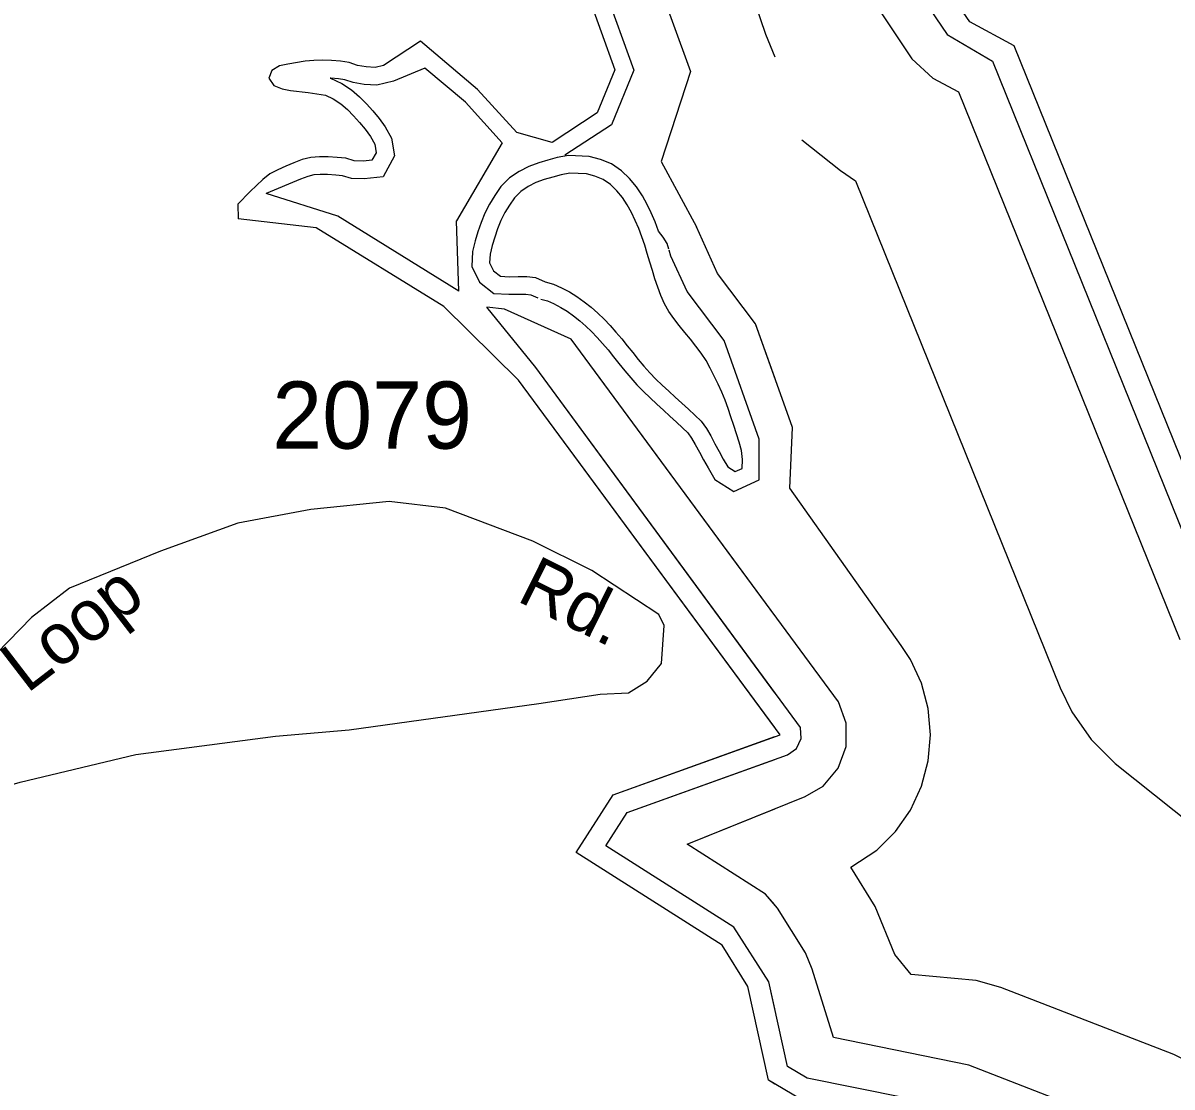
# Model space of a CAD drawing. Extents: x 1364363 to 1407445, y 538563 to 573342.
# Drawn here: x 1397619 to 1399758, y 552455 to 554435 of the extents above; entities that cross this region are included whole.
import ezdxf

# ---------------------------------------------------------------- set-up
doc = ezdxf.new("R2010")
doc.units = 0
for name, color, linetype in [('Exist Boundary Political CountyLine', 7, 'Continuous'), ('Exist Hydrographic Bay Label', 7, 'Continuous'), ('Exist Hydrographic Buffer Line', 7, 'Continuous'), ('Exist Hydrographic Creek Double Shore', 7, 'Continuous'), ('Exist Hydrographic Island Shore', 7, 'Continuous'), ('Exist Road Secondary Type 51 Attributed', 7, 'Continuous'), ('Exist Road Secondary Type 51 Label', 7, 'Continuous'), ('Exist Road Secondary Type 51 Number Label', 7, 'Continuous')]:
    doc.layers.add(name, color=color, linetype=linetype)

msp = doc.modelspace()

# ---------------------------------------------------------------- linework, layer by layer
at = {"layer": 'Exist Boundary Political CountyLine'}
msp.add_lwpolyline([(1399018.9, 560380.4), (1398953.9, 560208.6), (1398640.8, 559221.5), (1398586.6, 558809.5), (1398586.5, 558515.3), (1398600.3, 558218.9), (1398661.9, 557709.2), (1398674.4, 557256.8), (1398690.2, 556762.2), (1398715.8, 556263.5), (1398756.1, 555700.4), (1398765.1, 555360), (1398791.9, 555113.4), (1398836.2, 554926.4), (1398903.5, 554702.9), (1399001.5, 554414.6), (1399018.9, 554371.9)], dxfattribs=at)
at = {"layer": 'Exist Hydrographic Bay Label'}
msp.add_lwpolyline([(1399892.8, 553333.8), (1399464.7, 554392.8), (1399381.8, 554437.1), (1399260.7, 554613.5), (1399173.7, 554831.9), (1399129.7, 555141.3), (1399141.7, 555702.4), (1399237.7, 555949.9)], dxfattribs=at)
at = {"layer": 'Exist Hydrographic Buffer Line'}
for points in [[(1399132.1, 556020.5), (1399020.9, 555745.2), (1399012.8, 555704.4), (1399000.9, 555143.3), (1399018.3, 555008.7), (1399046, 554814.4), (1399140.3, 554568.6), (1399273.9, 554368.6), (1399312.8, 554332.6), (1399360.8, 554306.9), (1399772.6, 553288.3)], [(1398430.5, 555998.6), (1398429.1, 555826), (1398443, 555773.5), (1398454.3, 555639), (1398461.4, 555546.7), (1398494.7, 555413.4), (1398490.7, 555291.5), (1398469.8, 555218.3), (1398486, 555130.7), (1398515, 555061.8), (1398544.4, 554927), (1398642.4, 554676.5), (1398700.9, 554500.8), (1398756.3, 554347.3), (1398714.8, 554245.8), (1398628, 554189.2)], [(1398430.5, 555998.6), (1398429.1, 555826), (1398443, 555773.5), (1398454.3, 555639), (1398461.4, 555546.7), (1398494.7, 555413.4), (1398490.7, 555291.5), (1398469.8, 555218.3), (1398486, 555130.7), (1398515, 555061.8), (1398544.4, 554927), (1398642.4, 554676.5), (1398700.9, 554500.8), (1398756.3, 554347.3), (1398714.8, 554245.8), (1398628, 554189.2)], [(1398526, 555974.7), (1398528.3, 555835.9), (1398540.4, 555790.4), (1398552.4, 555646.9), (1398558.9, 555562.5), (1398593.5, 555423.9), (1398588.7, 555276.2), (1398570.8, 555213.5), (1398580.9, 555159.1), (1398609.3, 555091.6), (1398638.9, 554955.6), (1398735, 554710), (1398793.9, 554533), (1398861.7, 554345.1), (1398807.5, 554177.3), (1398873, 554055.9)], [(1398526, 555974.7), (1398528.3, 555835.9), (1398540.4, 555790.4), (1398552.4, 555646.9), (1398558.9, 555562.5), (1398593.5, 555423.9), (1398588.7, 555276.2), (1398570.8, 555213.5), (1398580.9, 555159.1), (1398609.3, 555091.6), (1398638.9, 554955.6), (1398735, 554710), (1398793.9, 554533), (1398861.7, 554345.1), (1398807.5, 554177.3), (1398873, 554055.9)], [(1399196.6, 555973.1), (1399095.5, 555716.3), (1399080.8, 555141.7), (1399097.5, 555020), (1399125.2, 554825.7), (1399214.6, 554598.2), (1399339.8, 554413.9), (1399424.1, 554363.8), (1399846.7, 553318.3), (1400104.9, 553106.6), (1400143.4, 553100.4), (1400198.9, 553147), (1400280.1, 553367.5), (1400335.7, 553455.2), (1400431.8, 553469.7), (1400464.1, 553437.4), (1400469.2, 553375.2), (1400375.1, 553112.9), (1400376.8, 552898.2), (1400396.7, 552864.4), (1400555, 552773.1), (1400617.3, 552693.6), (1400742.5, 552014.6)], [(1398367.3, 554351.3), (1398309.2, 554326.6), (1398277.8, 554319.5), (1398254.7, 554320.7), (1398233.9, 554324.2), (1398218.3, 554329.5), (1398206.4, 554331.5), (1398192.3, 554332.5), (1398191.2, 554332.5), (1398191.8, 554332.4), (1398212.9, 554322.6), (1398230.6, 554311), (1398245.7, 554298), (1398258.6, 554284.8), (1398270.5, 554271.6), (1398282.1, 554257.7), (1398293.7, 554241.9), (1398305.5, 554220.8), (1398310.8, 554187.7), (1398289.7, 554149), (1398254.5, 554145), (1398230.6, 554146), (1398214.3, 554150.9), (1398201.7, 554152), (1398186.3, 554153.1), (1398172.4, 554153.3), (1398160.5, 554152.4), (1398149.3, 554149.6), (1398136, 554144.4), (1398072.2, 554118.1)], [(1398367.3, 554351.3), (1398309.2, 554326.6), (1398277.8, 554319.5), (1398254.7, 554320.7), (1398233.9, 554324.2), (1398218.3, 554329.5), (1398206.4, 554331.5), (1398192.3, 554332.5), (1398191.2, 554332.5), (1398191.8, 554332.4), (1398212.9, 554322.6), (1398230.6, 554311), (1398245.7, 554298), (1398258.6, 554284.8), (1398270.5, 554271.6), (1398282.1, 554257.7), (1398293.7, 554241.9), (1398305.5, 554220.8), (1398310.8, 554187.7), (1398289.7, 554149), (1398254.5, 554145), (1398230.6, 554146), (1398214.3, 554150.9), (1398201.7, 554152), (1398186.3, 554153.1), (1398172.4, 554153.3), (1398160.5, 554152.4), (1398149.3, 554149.6), (1398136, 554144.4), (1398072.2, 554118.1)], [(1398511.5, 554212.2), (1398442.8, 554287.8), (1398367.3, 554351.3)], [(1398511.5, 554212.2), (1398442.8, 554287.8), (1398367.3, 554351.3)], [(1398511.5, 554212.2), (1398426.1, 554066.8)], [(1398511.5, 554212.2), (1398426.1, 554066.8)], [(1399069.1, 554217.8), (1399141.4, 554160.7), (1399168.8, 554141.6), (1399550.1, 553198.3), (1399572, 553153.3), (1399608, 553101.9), (1399652.4, 553057.5), (1399905.8, 552856), (1399949.7, 552826.2), (1400006.6, 552799.7), (1400067.2, 552783.4), (1400105, 552719.1), (1400140.9, 552667.7), (1400185.3, 552623.3), (1400236.7, 552587.3), (1400320.4, 552539.1), (1400427.8, 551956.5)], [(1398821.5, 554014.5), (1398818.3, 554024.8), (1398811, 554036.5), (1398802.5, 554048), (1398796.3, 554064.9), (1398788.9, 554081.6), (1398781, 554097.3), (1398772.5, 554113.6), (1398761.4, 554130.3), (1398748.5, 554145.6), (1398733.4, 554159.9), (1398714.8, 554172.9), (1398694.5, 554181), (1398673.3, 554186.9), (1398634.9, 554188.8), (1398614, 554184.6), (1398596.6, 554180.1), (1398579.3, 554175), (1398561, 554168.4), (1398542.8, 554159), (1398524.7, 554146.9), (1398508.9, 554130.7), (1398497.5, 554114.2), (1398487.8, 554098.3), (1398479, 554081.2), (1398472.1, 554063.8), (1398466.3, 554046.8), (1398461.2, 554029.8), (1398456.2, 554010.2), (1398454.6, 553981.8), (1398469.2, 553952.9), (1398495.8, 553932), (1398523.5, 553930.3), (1398541, 553930.5), (1398555.6, 553930.4), (1398564.8, 553929.5), (1398577.9, 553923.5)], [(1398821.5, 554014.5), (1398818.3, 554024.8), (1398811, 554036.5), (1398802.5, 554048), (1398796.3, 554064.9), (1398788.9, 554081.6), (1398781, 554097.3), (1398772.5, 554113.6), (1398761.4, 554130.3), (1398748.5, 554145.6), (1398733.4, 554159.9), (1398714.8, 554172.9), (1398694.5, 554181), (1398673.3, 554186.9), (1398634.9, 554188.8), (1398614, 554184.6), (1398596.6, 554180.1), (1398579.3, 554175), (1398561, 554168.4), (1398542.8, 554159), (1398524.7, 554146.9), (1398508.9, 554130.7), (1398497.5, 554114.2), (1398487.8, 554098.3), (1398479, 554081.2), (1398472.1, 554063.8), (1398466.3, 554046.8), (1398461.2, 554029.8), (1398456.2, 554010.2), (1398454.6, 553981.8), (1398469.2, 553952.9), (1398495.8, 553932), (1398523.5, 553930.3), (1398541, 553930.5), (1398555.6, 553930.4), (1398564.8, 553929.5), (1398577.9, 553923.5)], [(1398430.9, 553936.3), (1398205.2, 554076), (1398072.2, 554118.1)], [(1398430.9, 553936.3), (1398205.2, 554076), (1398072.2, 554118.1)], [(1398430.9, 553936.3), (1398426.1, 554066.8)], [(1398430.9, 553936.3), (1398426.1, 554066.8)], [(1399018.9, 553774.8), (1398983.2, 553875.6), (1398912.2, 553969.2), (1398873, 554055.9)], [(1399047.1, 553569.4), (1399051.6, 553682.5), (1398983.2, 553875.6), (1398912.2, 553969.2), (1398873, 554055.9)], [(1398825.6, 554001.4), (1398822.1, 554012.6)], [(1398825.6, 554001.4), (1398822.1, 554012.6)], [(1398989.8, 553660.6), (1398924.8, 553844.1), (1398855.4, 553935.4), (1398825.6, 554001.4)], [(1398989.8, 553660.6), (1398924.8, 553844.1), (1398855.4, 553935.4), (1398825.6, 554001.4)], [(1399018.9, 553189.1), (1398573.9, 553794.3), (1398483, 553906.2)], [(1399018.9, 553332.6), (1398639.7, 553847), (1398515.8, 553902.5), (1398483, 553906.2)], [(1399353.3, 552416.5), (1399079.2, 552471.8), (1399042.2, 552493.5), (1399007.9, 552651.1), (1398942.3, 552752.9), (1398704.2, 552904.1), (1398744, 552965.9), (1399042.3, 553073.2), (1399059.4, 553085.1), (1399068.2, 553103.9), (1399066.4, 553124.5), (1398573.9, 553794.3), (1398483, 553906.2)], [(1399722.9, 552362.6), (1399380.2, 552496.3), (1399128, 552547.8), (1399088.5, 552674.6), (1399076, 552705.3), (1399024.1, 552788.1), (1399001.3, 552814.3), (1398855.7, 552907.4), (1399075.2, 552995.7), (1399109, 553015.1), (1399136.9, 553048.4), (1399151.7, 553089.2), (1399151.7, 553132.5), (1399137.4, 553172), (1398639.7, 553847), (1398515.8, 553902.5), (1398483, 553906.2)], [(1398583.5, 553921.5), (1398595.7, 553918.4), (1398607.1, 553912.9), (1398620.4, 553906), (1398632.4, 553898.7), (1398644, 553890.4), (1398655.7, 553881.1), (1398666.9, 553871.3), (1398677.8, 553860.9), (1398688.3, 553850), (1398698.4, 553838.7), (1398708.4, 553826.7), (1398718.4, 553814.2), (1398728.7, 553801.3), (1398739.4, 553788.1), (1398750.6, 553774.9), (1398762.3, 553761.9), (1398774.4, 553749.4), (1398786.8, 553737.4), (1398799.2, 553725.9), (1398811.5, 553714.6), (1398823.7, 553703.5), (1398835.7, 553692.7), (1398847.2, 553681.9), (1398856.8, 553672.6), (1398863.9, 553662.9), (1398870.9, 553650.6), (1398878.6, 553636.7), (1398886.2, 553622.2), (1398894.5, 553607.2), (1398907, 553585.7), (1398942.6, 553563.5), (1398989.8, 553585), (1398989.8, 553660.6)], [(1398583.5, 553921.5), (1398595.7, 553918.4), (1398607.1, 553912.9), (1398620.4, 553906), (1398632.4, 553898.7), (1398644, 553890.4), (1398655.7, 553881.1), (1398666.9, 553871.3), (1398677.8, 553860.9), (1398688.3, 553850), (1398698.4, 553838.7), (1398708.4, 553826.7), (1398718.4, 553814.2), (1398728.7, 553801.3), (1398739.4, 553788.1), (1398750.6, 553774.9), (1398762.3, 553761.9), (1398774.4, 553749.4), (1398786.8, 553737.4), (1398799.2, 553725.9), (1398811.5, 553714.6), (1398823.7, 553703.5), (1398835.7, 553692.7), (1398847.2, 553681.9), (1398856.8, 553672.6), (1398863.9, 553662.9), (1398870.9, 553650.6), (1398878.6, 553636.7), (1398886.2, 553622.2), (1398894.5, 553607.2), (1398907, 553585.7), (1398942.6, 553563.5), (1398989.8, 553585), (1398989.8, 553660.6)], [(1399861.1, 552450.1), (1399840.7, 552469.1), (1399800.8, 552497), (1399761.9, 552515.7), (1399439.9, 552640.3), (1399393.6, 552653.7), (1399272.6, 552664.8), (1399242.4, 552702.2), (1399205.9, 552791.5), (1399160.3, 552864.3), (1399208.8, 552896.3), (1399243.3, 552930.8), (1399271.3, 552970.8), (1399291.9, 553015.1), (1399304.5, 553062.2), (1399308.7, 553110.8), (1399304.5, 553159.5), (1399291.9, 553206.6), (1399271.3, 553250.8), (1399254, 553277.2), (1399047.1, 553569.4)], [(1399018.9, 552600.6), (1399007.9, 552651.1), (1398942.3, 552752.9), (1398704.2, 552904.1), (1398744, 552965.9), (1399018.9, 553064.8)], [(1399018.9, 552794.1), (1399001.3, 552814.3), (1398855.7, 552907.4), (1399018.9, 552973.1)]]:
    msp.add_lwpolyline(points, dxfattribs=at)
at = {"layer": 'Exist Hydrographic Creek Double Shore'}
for points in [[(1398399.6, 555881.2), (1398396, 555822.7), (1398410.6, 555767.9), (1398421.6, 555636.4), (1398428.9, 555541.4), (1398461.7, 555409.9), (1398458.1, 555296.6), (1398436.2, 555219.9), (1398454.4, 555121.3), (1398483.6, 555051.9), (1398512.9, 554917.5), (1398611.5, 554665.4), (1398669.9, 554490), (1398721.2, 554348.1), (1398688.3, 554267.7), (1398604.3, 554212.9), (1398538.6, 554231.2), (1398465.6, 554311.5), (1398359, 554401.1)], [(1398399.6, 555881.2), (1398396, 555822.7), (1398410.6, 555767.9), (1398421.6, 555636.4), (1398428.9, 555541.4), (1398461.7, 555409.9), (1398458.1, 555296.6), (1398436.2, 555219.9), (1398454.4, 555121.3), (1398483.6, 555051.9), (1398512.9, 554917.5), (1398611.5, 554665.4), (1398669.9, 554490), (1398721.2, 554348.1), (1398688.3, 554267.7), (1398604.3, 554212.9), (1398538.6, 554231.2), (1398465.6, 554311.5), (1398359, 554401.1)], [(1398359, 554401.1), (1398290.6, 554356.1), (1398275, 554352.5), (1398258.3, 554353.3), (1398242, 554356.1), (1398226.4, 554361.4), (1398210.3, 554364.1), (1398193.9, 554365.2), (1398177.4, 554365.7), (1398161, 554365.5), (1398144.8, 554363.9), (1398112.5, 554358.5), (1398096.9, 554355.1), (1398082.6, 554346.6), (1398077.2, 554332.6), (1398086.2, 554318.7), (1398101.5, 554312.5), (1398117.6, 554309.8), (1398149.9, 554305.8), (1398182.2, 554300.7), (1398196.9, 554293.8), (1398210.8, 554284.7), (1398223.2, 554274), (1398234.7, 554262.3), (1398245.7, 554250), (1398256.3, 554237.5), (1398266, 554224.2), (1398274, 554209.9), (1398276.6, 554193.6), (1398269, 554179.7), (1398253.2, 554177.9), (1398236.1, 554178.6), (1398220.6, 554183.3), (1398204.3, 554184.7), (1398187.7, 554185.9), (1398171.3, 554186.2), (1398155.1, 554184.8), (1398139.3, 554180.9), (1398123.8, 554174.9), (1398108.6, 554168.6), (1398093.5, 554162.1), (1398079, 554154.2), (1398066, 554144.2), (1398054.2, 554133), (1398042.5, 554121.4), (1398019.3, 554097.9), (1398020, 554070.7)], [(1398359, 554401.1), (1398290.6, 554356.1), (1398275, 554352.5), (1398258.3, 554353.3), (1398242, 554356.1), (1398226.4, 554361.4), (1398210.3, 554364.1), (1398193.9, 554365.2), (1398177.4, 554365.7), (1398161, 554365.5), (1398144.8, 554363.9), (1398112.5, 554358.5), (1398096.9, 554355.1), (1398082.6, 554346.6), (1398077.2, 554332.6), (1398086.2, 554318.7), (1398101.5, 554312.5), (1398117.6, 554309.8), (1398149.9, 554305.8), (1398182.2, 554300.7), (1398196.9, 554293.8), (1398210.8, 554284.7), (1398223.2, 554274), (1398234.7, 554262.3), (1398245.7, 554250), (1398256.3, 554237.5), (1398266, 554224.2), (1398274, 554209.9), (1398276.6, 554193.6), (1398269, 554179.7), (1398253.2, 554177.9), (1398236.1, 554178.6), (1398220.6, 554183.3), (1398204.3, 554184.7), (1398187.7, 554185.9), (1398171.3, 554186.2), (1398155.1, 554184.8), (1398139.3, 554180.9), (1398123.8, 554174.9), (1398108.6, 554168.6), (1398093.5, 554162.1), (1398079, 554154.2), (1398066, 554144.2), (1398054.2, 554133), (1398042.5, 554121.4), (1398019.3, 554097.9), (1398020, 554070.7)], [(1399018.9, 553124.1), (1398541.7, 553770.5), (1398402.8, 553907.9), (1398164.8, 554053.9), (1398020, 554070.7)], [(1399028.7, 553110.8), (1398541.7, 553770.5), (1398402.8, 553907.9), (1398164.8, 554053.9), (1398020, 554070.7)], [(1399806.8, 552041.5), (1399758.8, 552154.1), (1399660.8, 552254.5), (1399338.8, 552379.1), (1399064.8, 552433.9), (1399006.8, 552467.9), (1398968.8, 552642.6), (1398920.8, 552719.2), (1398648.8, 552892), (1398717.8, 552998.9), (1399028.7, 553110.8)], [(1399018.9, 552460.8), (1399006.8, 552467.9), (1398968.8, 552642.6), (1398920.8, 552719.2), (1398648.8, 552892), (1398717.8, 552998.9), (1399018.9, 553107.3)]]:
    msp.add_lwpolyline(points, dxfattribs=at)
at = {"layer": 'Exist Hydrographic Island Shore'}
msp.add_lwpolyline([(1398591.6, 553953.3), (1398606.9, 553949.4), (1398621.8, 553942.3), (1398636.5, 553934.6), (1398650.5, 553926.1), (1398663.7, 553916.6), (1398676.7, 553906.4), (1398689.1, 553895.5), (1398701, 553884.1), (1398712.3, 553872.3), (1398723.2, 553860.1), (1398733.8, 553847.5), (1398744, 553834.7), (1398754.3, 553821.8), (1398764.6, 553809.1), (1398775.3, 553796.5), (1398786.3, 553784.3), (1398797.6, 553772.6), (1398809.4, 553761.1), (1398821.4, 553750), (1398833.5, 553738.9), (1398845.7, 553727.9), (1398857.9, 553716.9), (1398869.9, 553705.6), (1398881.6, 553694.1), (1398891.4, 553680.9), (1398899.6, 553666.7), (1398907.5, 553652.3), (1398915.1, 553637.8), (1398923, 553623.3), (1398931.2, 553609.2), (1398945, 553600.6), (1398957.9, 553606.5), (1398958.6, 553623), (1398957, 553639.4), (1398952.3, 553655.2), (1398947.3, 553670.9), (1398942.4, 553686.5), (1398937.3, 553702.1), (1398932, 553717.7), (1398926.3, 553733.1), (1398920.2, 553748.3), (1398913.4, 553763.2), (1398906.2, 553778), (1398898.7, 553792.6), (1398890.8, 553807), (1398881.9, 553820.8), (1398872.1, 553833.9), (1398861.8, 553846.8), (1398851.4, 553859.5), (1398841.1, 553872.3), (1398831.1, 553885.3), (1398821.6, 553898.6), (1398813.4, 553912.8), (1398806.7, 553927.9), (1398800.9, 553943.3), (1398795.7, 553958.8), (1398790.9, 553974.5), (1398786.2, 553990.2), (1398781.5, 554006), (1398776.6, 554021.7), (1398771.5, 554037.2), (1398765.9, 554052.6), (1398759.2, 554067.6), (1398751.8, 554082.4), (1398744.2, 554096.9), (1398735.1, 554110.6), (1398724.5, 554123.1), (1398712.7, 554134.4), (1398699.1, 554143.8), (1398683.9, 554149.9), (1398668.1, 554154.3), (1398637.4, 554155.9), (1398621.4, 554152.6), (1398605.4, 554148.5), (1398589.5, 554143.8), (1398574.1, 554138.2), (1398559.5, 554130.7), (1398545.8, 554121.6), (1398534.4, 554109.8), (1398525, 554096.3), (1398516.4, 554082.3), (1398508.9, 554067.6), (1398502.9, 554052.4), (1398497.6, 554036.8), (1398492.8, 554021), (1398488.7, 554005.2), (1398487.8, 553988.8), (1398495.2, 553974.2), (1398508, 553964.1), (1398524.4, 553963.1), (1398540.9, 553963.3), (1398557.3, 553963.2), (1398573.5, 553961.6), (1398591.6, 553953.3)], dxfattribs=at)
msp.add_lwpolyline([(1398591.6, 553953.3), (1398606.9, 553949.4), (1398621.8, 553942.3), (1398636.5, 553934.6), (1398650.5, 553926.1), (1398663.7, 553916.6), (1398676.7, 553906.4), (1398689.1, 553895.5), (1398701, 553884.1), (1398712.3, 553872.3), (1398723.2, 553860.1), (1398733.8, 553847.5), (1398744, 553834.7), (1398754.3, 553821.8), (1398764.6, 553809.1), (1398775.3, 553796.5), (1398786.3, 553784.3), (1398797.6, 553772.6), (1398809.4, 553761.1), (1398821.4, 553750), (1398833.5, 553738.9), (1398845.7, 553727.9), (1398857.9, 553716.9), (1398869.9, 553705.6), (1398881.6, 553694.1), (1398891.4, 553680.9), (1398899.6, 553666.7), (1398907.5, 553652.3), (1398915.1, 553637.8), (1398923, 553623.3), (1398931.2, 553609.2), (1398945, 553600.6), (1398957.9, 553606.5), (1398958.6, 553623), (1398957, 553639.4), (1398952.3, 553655.2), (1398947.3, 553670.9), (1398942.4, 553686.5), (1398937.3, 553702.1), (1398932, 553717.7), (1398926.3, 553733.1), (1398920.2, 553748.3), (1398913.4, 553763.2), (1398906.2, 553778), (1398898.7, 553792.6), (1398890.8, 553807), (1398881.9, 553820.8), (1398872.1, 553833.9), (1398861.8, 553846.8), (1398851.4, 553859.5), (1398841.1, 553872.3), (1398831.1, 553885.3), (1398821.6, 553898.6), (1398813.4, 553912.8), (1398806.7, 553927.9), (1398800.9, 553943.3), (1398795.7, 553958.8), (1398790.9, 553974.5), (1398786.2, 553990.2), (1398781.5, 554006), (1398776.6, 554021.7), (1398771.5, 554037.2), (1398765.9, 554052.6), (1398759.2, 554067.6), (1398751.8, 554082.4), (1398744.2, 554096.9), (1398735.1, 554110.6), (1398724.5, 554123.1), (1398712.7, 554134.4), (1398699.1, 554143.8), (1398683.9, 554149.9), (1398668.1, 554154.3), (1398637.4, 554155.9), (1398621.4, 554152.6), (1398605.4, 554148.5), (1398589.5, 554143.8), (1398574.1, 554138.2), (1398559.5, 554130.7), (1398545.8, 554121.6), (1398534.4, 554109.8), (1398525, 554096.3), (1398516.4, 554082.3), (1398508.9, 554067.6), (1398502.9, 554052.4), (1398497.6, 554036.8), (1398492.8, 554021), (1398488.7, 554005.2), (1398487.8, 553988.8), (1398495.2, 553974.2), (1398508, 553964.1), (1398524.4, 553963.1), (1398540.9, 553963.3), (1398557.3, 553963.2), (1398573.5, 553961.6), (1398591.6, 553953.3)], dxfattribs=at)
at = {"layer": 'Exist Road Secondary Type 51 Attributed'}
for points in [[(1398803.1, 553334.3), (1398678.3, 553416.5), (1398568.4, 553471.1), (1398405.9, 553532.7), (1398301.1, 553544.7), (1398154.9, 553529.8), (1398019, 553504.7)], [(1398803.1, 553334.3), (1398678.3, 553416.5), (1398568.4, 553471.1), (1398405.9, 553532.7), (1398301.1, 553544.7), (1398154.9, 553529.8), (1398019, 553504.7)], [(1398019, 553504.7), (1397875.6, 553452.1), (1397705.8, 553383.3), (1397634.9, 553328.8), (1397570.1, 553262.4), (1397511.1, 553179), (1397493.3, 553087.3), (1397491.3, 552987.3)], [(1398019, 553504.7), (1397875.6, 553452.1), (1397705.8, 553383.3), (1397634.9, 553328.8), (1397570.1, 553262.4), (1397511.1, 553179), (1397493.3, 553087.3), (1397491.3, 552987.3)], [(1397491.3, 552987.3), (1397614, 553022.7), (1397829.2, 553074.4), (1398089.4, 553108.3), (1398226.3, 553120.2), (1398579.5, 553168.7), (1398693.9, 553186.4), (1398746.8, 553188.9), (1398781, 553210.3), (1398807.8, 553243.4), (1398812.7, 553314.1), (1398803.1, 553334.3)], [(1397491.3, 552987.3), (1397614, 553022.7), (1397829.2, 553074.4), (1398089.4, 553108.3), (1398226.3, 553120.2), (1398579.5, 553168.7), (1398693.9, 553186.4), (1398746.8, 553188.9), (1398781, 553210.3), (1398807.8, 553243.4), (1398812.7, 553314.1), (1398803.1, 553334.3)]]:
    msp.add_lwpolyline(points, dxfattribs=at)

# ---------------------------------------------------------------- texts
at = {"layer": 'Exist Road Secondary Type 51 Label'}
for s, rotation, p in [('Rd.', 333.6218, (1398536.1, 553360.9)), ('Rd.', 333.6218, (1398536.1, 553360.9)), ('Loop', 37.5804, (1397626.7, 553186.4)), ('Loop', 37.5804, (1397626.7, 553186.4))]:
    msp.add_text(s, height=95, rotation=rotation, dxfattribs=at).set_placement(p)
at = {"layer": 'Exist Road Secondary Type 51 Number Label'}
msp.add_text('2079', height=125, dxfattribs=at).set_placement((1398083.4, 553643.1))
msp.add_text('2079', height=125, dxfattribs=at).set_placement((1398083.4, 553643.1))

doc.saveas('drawing.dxf')
